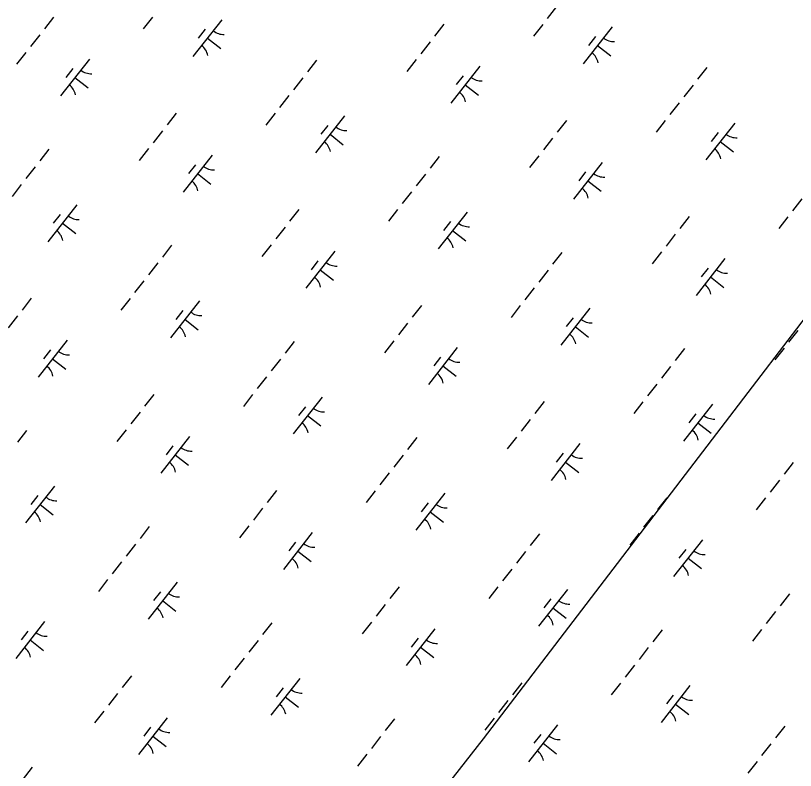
# Model space of a CAD drawing. Extents: x 3896831 to 3918110, y 171006 to 193349.
# Drawn here: x 3906045 to 3906878, y 181560 to 182365 of the extents above; entities that cross this region are included whole.
import ezdxf

# ---------------------------------------------------------------- set-up
doc = ezdxf.new("R2010")
doc.units = 0
doc.layers.add('V-UTIL-LINE', color=7, linetype='Continuous')
doc.layers.add('V-WETL-SWMP', color=7, linetype='Continuous')

msp = doc.modelspace()

# ---------------------------------------------------------------- linework, layer by layer
at = {"layer": 'V-UTIL-LINE'}
msp.add_lwpolyline([(3911670.46, 187980.28), (3909726.08, 186106.61), (3909690.73, 186047.69), (3909490.4, 185423.13), (3908571.24, 184256.5), (3908123.44, 183643.73), (3907157.15, 182394.62), (3906544.37, 181593.3), (3906120.15, 181051.23), (3905460.24, 180002.44), (3904670.7, 178765.11), (3903951.87, 177622.05), (3903445.16, 176832.52), (3902962.01, 176054.77), (3902855.95, 175866.22)], dxfattribs=at)
at = {"layer": 'V-WETL-SWMP'}
for p, q in [((3906622.87, 182374.64), (3906613, 182362.05)), ((3906085.96, 182363.58), (3906076.09, 182350.99)), ((3906191.43, 182363.45), (3906181.56, 182350.86)), ((3906265.56, 182360.71), (3906234.72, 182321.36)), ((3906502.61, 182355.88), (3906492.74, 182343.29)), ((3906608.07, 182355.75), (3906598.2, 182343.16)), ((3906247.77, 182350.52), (3906240.36, 182341.07)), ((3906682.2, 182353.01), (3906651.36, 182313.66)), ((3906071.16, 182344.69), (3906061.29, 182332.1)), ((3906250.14, 182341.04), (3906264.31, 182329.93)), ((3906664.41, 182342.82), (3906657.01, 182333.37)), ((3906487.8, 182336.99), (3906477.93, 182324.4)), ((3906666.78, 182333.34), (3906680.95, 182322.23)), ((3906056.35, 182325.8), (3906046.48, 182313.21)), ((3906124.17, 182318.76), (3906093.33, 182279.41)), ((3906366.76, 182317.51), (3906356.89, 182304.92)), ((3906473, 182318.1), (3906463.13, 182305.51)), ((3906106.38, 182308.57), (3906098.97, 182299.13)), ((3906540.81, 182311.06), (3906509.97, 182271.71)), ((3906783.4, 182309.81), (3906773.53, 182297.22)), ((3906108.75, 182299.09), (3906122.92, 182287.98)), ((3906351.95, 182298.62), (3906342.08, 182286.03)), ((3906523.02, 182300.87), (3906515.62, 182291.43)), ((3906525.39, 182291.39), (3906539.56, 182280.28)), ((3906768.6, 182290.92), (3906758.73, 182278.33)), ((3906337.15, 182279.73), (3906327.28, 182267.14)), ((3906753.79, 182272.03), (3906743.92, 182259.44)), ((3906216.88, 182260.97), (3906207.01, 182248.38)), ((3906322.34, 182260.84), (3906312.47, 182248.25)), ((3906396.48, 182258.11), (3906365.64, 182218.75)), ((3906378.69, 182247.91), (3906371.28, 182238.47)), ((3906633.52, 182253.27), (3906623.65, 182240.68)), ((3906738.99, 182253.14), (3906729.12, 182240.55)), ((3906813.12, 182250.41), (3906782.28, 182211.05)), ((3906202.08, 182242.08), (3906192.21, 182229.49)), ((3906795.33, 182240.21), (3906787.93, 182230.77)), ((3906381.06, 182238.43), (3906395.22, 182227.32)), ((3906618.72, 182234.38), (3906608.85, 182221.79)), ((3906797.7, 182230.73), (3906811.87, 182219.62)), ((3906081.03, 182222.6), (3906071.17, 182210.01)), ((3906187.27, 182223.19), (3906177.4, 182210.6)), ((3906255.09, 182216.16), (3906224.24, 182176.8)), ((3906497.68, 182214.9), (3906487.81, 182202.31)), ((3906603.91, 182215.49), (3906594.04, 182202.9)), ((3906237.29, 182205.96), (3906229.89, 182196.52)), ((3906671.73, 182208.46), (3906640.89, 182169.1)), ((3906066.23, 182203.71), (3906056.36, 182191.12)), ((3906653.94, 182198.26), (3906646.54, 182188.82)), ((3906239.67, 182196.48), (3906253.83, 182185.38)), ((3906482.87, 182196.01), (3906473, 182183.42)), ((3906656.31, 182188.78), (3906670.48, 182177.68)), ((3906051.43, 182184.82), (3906041.56, 182172.23)), ((3906468.07, 182177.12), (3906458.2, 182164.53)), ((3906884.71, 182169.42), (3906874.84, 182156.83)), ((3906110.75, 182163.2), (3906079.91, 182123.84)), ((3906347.8, 182158.36), (3906337.93, 182145.77)), ((3906453.26, 182158.23), (3906443.39, 182145.64)), ((3906527.4, 182155.5), (3906496.55, 182116.14)), ((3906092.96, 182153), (3906085.56, 182143.56)), ((3906764.44, 182150.66), (3906754.57, 182138.07)), ((3906869.91, 182150.53), (3906860.04, 182137.94)), ((3906095.33, 182143.52), (3906109.5, 182132.42)), ((3906333, 182139.47), (3906323.13, 182126.88)), ((3906509.6, 182145.3), (3906502.2, 182135.86)), ((3906511.98, 182135.82), (3906526.14, 182124.72)), ((3906749.64, 182131.77), (3906739.77, 182119.18)), ((3906211.95, 182119.99), (3906202.08, 182107.4)), ((3906318.19, 182120.58), (3906308.32, 182107.99)), ((3906386.01, 182113.55), (3906355.16, 182074.19)), ((3906628.6, 182112.29), (3906618.73, 182099.7)), ((3906734.83, 182112.88), (3906724.96, 182100.29)), ((3906802.65, 182105.85), (3906771.81, 182066.49)), ((3906197.15, 182101.1), (3906187.28, 182088.51)), ((3906368.21, 182103.35), (3906360.81, 182093.91)), ((3906370.58, 182093.87), (3906384.75, 182082.77)), ((3906613.79, 182093.4), (3906603.92, 182080.81)), ((3906784.86, 182095.65), (3906777.45, 182086.21)), ((3906182.34, 182082.21), (3906172.47, 182069.62)), ((3906787.23, 182086.17), (3906801.39, 182075.07)), ((3906598.99, 182074.51), (3906589.12, 182061.92)), ((3906062.08, 182063.45), (3906052.21, 182050.86)), ((3906167.54, 182063.32), (3906157.67, 182050.73)), ((3906241.67, 182060.59), (3906210.83, 182021.23)), ((3906478.72, 182055.75), (3906468.85, 182043.16)), ((3906584.18, 182055.62), (3906574.31, 182043.03)), ((3906223.88, 182050.39), (3906216.48, 182040.95)), ((3906658.32, 182052.89), (3906627.47, 182013.53)), ((3906047.27, 182044.56), (3906037.4, 182031.97)), ((3906226.25, 182040.91), (3906240.42, 182029.81)), ((3906640.52, 182042.69), (3906633.12, 182033.25)), ((3906463.91, 182036.86), (3906454.04, 182024.27)), ((3906642.89, 182033.21), (3906657.06, 182022.11)), ((3906880.56, 182029.16), (3906870.69, 182016.57)), ((3906100.28, 182018.64), (3906069.44, 181979.29)), ((3906342.87, 182017.38), (3906333, 182004.79)), ((3906449.11, 182017.98), (3906439.24, 182005.38)), ((3906082.49, 182008.44), (3906075.09, 181999)), ((3906516.93, 182010.94), (3906486.08, 181971.59)), ((3906759.51, 182009.68), (3906749.64, 181997.09)), ((3906865.75, 182010.28), (3906855.88, 181997.68)), ((3906084.86, 181998.96), (3906099.03, 181987.86)), ((3906328.07, 181998.49), (3906318.2, 181985.9)), ((3906499.13, 182000.74), (3906491.73, 181991.3)), ((3906501.5, 181991.26), (3906515.67, 181980.16)), ((3906744.71, 181990.79), (3906734.84, 181978.2)), ((3906313.26, 181979.6), (3906303.39, 181967.01)), ((3906729.91, 181971.9), (3906720.04, 181959.31)), ((3906192.99, 181960.85), (3906183.12, 181948.25)), ((3906298.46, 181960.71), (3906288.59, 181948.12)), ((3906372.59, 181957.98), (3906341.75, 181918.63)), ((3906354.8, 181947.78), (3906347.4, 181938.34)), ((3906609.64, 181953.15), (3906599.77, 181940.55)), ((3906715.1, 181953.01), (3906705.23, 181940.42)), ((3906789.23, 181950.28), (3906758.39, 181910.93)), ((3906178.19, 181941.96), (3906168.32, 181929.36)), ((3906771.44, 181940.08), (3906764.04, 181930.64)), ((3906357.17, 181938.3), (3906371.34, 181927.2)), ((3906594.83, 181934.26), (3906584.96, 181921.66)), ((3906057.15, 181922.47), (3906047.28, 181909.88)), ((3906163.38, 181923.07), (3906153.51, 181910.47)), ((3906773.81, 181930.6), (3906787.98, 181919.5)), ((3906231.2, 181916.03), (3906200.36, 181876.68)), ((3906473.79, 181914.77), (3906463.92, 181902.18)), ((3906580.03, 181915.37), (3906570.16, 181902.77)), ((3906213.41, 181905.84), (3906206.01, 181896.39)), ((3906647.84, 181908.33), (3906617, 181868.98)), ((3906630.05, 181898.14), (3906622.65, 181888.69)), ((3906215.78, 181896.35), (3906229.95, 181885.25)), ((3906458.99, 181895.89), (3906449.12, 181883.29)), ((3906632.42, 181888.65), (3906646.59, 181877.55)), ((3906875.63, 181888.19), (3906865.76, 181875.59)), ((3906444.18, 181877), (3906434.31, 181864.4)), ((3906860.82, 181869.3), (3906850.95, 181856.7)), ((3906086.87, 181863.07), (3906056.02, 181823.72)), ((3906323.91, 181858.24), (3906314.04, 181845.64)), ((3906429.38, 181858.11), (3906419.51, 181845.51)), ((3906069.07, 181852.88), (3906061.67, 181843.43)), ((3906503.51, 181855.37), (3906472.67, 181816.02)), ((3906740.56, 181850.54), (3906730.69, 181837.94)), ((3906846.02, 181850.41), (3906836.15, 181837.81)), ((3906071.44, 181843.39), (3906085.61, 181832.29)), ((3906309.11, 181839.35), (3906299.24, 181826.75)), ((3906485.72, 181845.18), (3906478.31, 181835.73)), ((3906488.09, 181835.69), (3906502.25, 181824.59)), ((3906725.75, 181831.65), (3906715.88, 181819.05)), ((3906188.07, 181819.87), (3906178.2, 181807.27)), ((3906294.3, 181820.46), (3906284.43, 181807.86)), ((3906362.12, 181813.42), (3906331.28, 181774.07)), ((3906604.71, 181812.17), (3906594.84, 181799.57)), ((3906710.95, 181812.76), (3906701.08, 181800.16)), ((3906173.26, 181800.98), (3906163.39, 181788.38)), ((3906344.33, 181803.23), (3906336.92, 181793.78)), ((3906778.76, 181805.72), (3906747.92, 181766.37)), ((3906346.7, 181793.75), (3906360.86, 181782.64)), ((3906589.9, 181793.28), (3906580.03, 181780.68)), ((3906760.97, 181795.53), (3906753.57, 181786.08)), ((3906158.46, 181782.09), (3906148.59, 181769.49)), ((3906763.34, 181786.05), (3906777.51, 181774.94)), ((3906575.1, 181774.39), (3906565.23, 181761.79)), ((3906143.65, 181763.2), (3906133.78, 181750.6)), ((3906217.79, 181760.46), (3906186.94, 181721.11)), ((3906199.99, 181750.27), (3906192.59, 181740.82)), ((3906454.83, 181755.63), (3906444.96, 181743.04)), ((3906560.29, 181755.5), (3906550.42, 181742.9)), ((3906634.43, 181752.76), (3906603.58, 181713.41)), ((3906871.47, 181747.93), (3906861.6, 181735.34)), ((3906202.36, 181740.79), (3906216.53, 181729.68)), ((3906616.63, 181742.57), (3906609.23, 181733.12)), ((3906440.03, 181736.74), (3906430.16, 181724.15)), ((3906619.01, 181733.09), (3906633.17, 181721.98)), ((3906856.67, 181729.04), (3906846.8, 181716.45)), ((3906076.39, 181718.51), (3906045.55, 181679.16)), ((3906318.98, 181717.26), (3906309.11, 181704.66)), ((3906425.22, 181717.85), (3906415.35, 181705.26)), ((3906058.6, 181708.32), (3906051.2, 181698.87)), ((3906493.04, 181710.81), (3906462.19, 181671.46)), ((3906735.63, 181709.56), (3906725.76, 181696.96)), ((3906841.86, 181710.15), (3906831.99, 181697.56)), ((3906060.97, 181698.84), (3906075.14, 181687.73)), ((3906304.18, 181698.37), (3906294.31, 181685.78)), ((3906475.24, 181700.62), (3906467.84, 181691.17)), ((3906477.62, 181691.14), (3906491.78, 181680.03)), ((3906720.82, 181690.67), (3906710.95, 181678.08)), ((3906289.37, 181679.48), (3906279.5, 181666.89)), ((3906706.02, 181671.78), (3906696.15, 181659.19)), ((3906169.11, 181660.72), (3906159.24, 181648.13)), ((3906274.57, 181660.59), (3906264.7, 181648)), ((3906348.7, 181657.85), (3906317.86, 181618.5)), ((3906330.91, 181647.66), (3906323.51, 181638.21)), ((3906585.75, 181653.02), (3906575.88, 181640.43)), ((3906691.21, 181652.89), (3906681.34, 181640.3)), ((3906765.35, 181650.15), (3906734.5, 181610.8)), ((3906154.3, 181641.83), (3906144.43, 181629.24)), ((3906747.55, 181639.96), (3906740.15, 181630.51)), ((3906333.28, 181638.18), (3906347.45, 181627.07)), ((3906570.94, 181634.13), (3906561.07, 181621.54)), ((3906139.5, 181622.94), (3906129.63, 181610.35)), ((3906749.92, 181630.48), (3906764.09, 181619.37)), ((3906207.31, 181615.9), (3906176.47, 181576.55)), ((3906449.9, 181614.65), (3906440.03, 181602.06)), ((3906556.14, 181615.24), (3906546.27, 181602.65)), ((3906623.96, 181608.2), (3906593.11, 181568.85)), ((3906866.55, 181606.95), (3906856.68, 181594.36)), ((3906189.52, 181605.71), (3906182.12, 181596.27)), ((3906606.16, 181598.01), (3906598.76, 181588.57)), ((3906191.89, 181596.23), (3906206.06, 181585.12)), ((3906435.1, 181595.76), (3906425.23, 181583.17)), ((3906608.53, 181588.53), (3906622.7, 181577.42)), ((3906851.74, 181588.06), (3906841.87, 181575.47)), ((3906420.29, 181576.87), (3906410.42, 181564.28)), ((3906836.94, 181569.17), (3906827.07, 181556.58)), ((3906062.98, 181562.95), (3906032.14, 181523.59))]:
    msp.add_line(p, q, dxfattribs=at)
for centre, start, end in [((3906267.36, 182362.63), 231.14028, 272.68394), ((3906684.01, 182354.93), 231.14028, 272.68394), ((3906233.29, 182319.15), 11.14028, 52.68394), ((3906649.93, 182311.45), 11.14028, 52.68394), ((3906125.97, 182320.68), 231.14028, 272.68394), ((3906542.62, 182312.98), 231.14028, 272.68394), ((3906091.9, 182277.2), 11.14028, 52.68394), ((3906508.54, 182269.5), 11.14028, 52.68394), ((3906398.28, 182260.02), 231.14028, 272.68394), ((3906364.2, 182216.54), 11.14028, 52.68394), ((3906814.93, 182252.32), 231.14028, 272.68394), ((3906780.85, 182208.84), 11.14028, 52.68394), ((3906256.89, 182218.07), 231.14028, 272.68394), ((3906673.53, 182210.37), 231.14028, 272.68394), ((3906222.81, 182174.59), 11.14028, 52.68394), ((3906639.46, 182166.89), 11.14028, 52.68394), ((3906112.56, 182165.11), 231.14028, 272.68394), ((3906529.2, 182157.41), 231.14028, 272.68394), ((3906078.48, 182121.63), 11.14028, 52.68394), ((3906495.12, 182113.93), 11.14028, 52.68394), ((3906387.81, 182115.46), 231.14028, 272.68394), ((3906804.45, 182107.76), 231.14028, 272.68394), ((3906353.73, 182071.98), 11.14028, 52.68394), ((3906770.38, 182064.28), 11.14028, 52.68394), ((3906243.48, 182062.5), 231.14028, 272.68394), ((3906660.12, 182054.8), 231.14028, 272.68394), ((3906209.4, 182019.02), 11.14028, 52.68394), ((3906626.04, 182011.33), 11.14028, 52.68394), ((3906102.09, 182020.56), 231.14028, 272.68394), ((3906518.73, 182012.86), 231.14028, 272.68394), ((3906068.01, 181977.08), 11.14028, 52.68394), ((3906484.65, 181969.38), 11.14028, 52.68394), ((3906374.4, 181959.9), 231.14028, 272.68394), ((3906791.04, 181952.2), 231.14028, 272.68394), ((3906340.32, 181916.42), 11.14028, 52.68394), ((3906756.96, 181908.72), 11.14028, 52.68394), ((3906233, 181917.95), 231.14028, 272.68394), ((3906649.65, 181910.25), 231.14028, 272.68394), ((3906198.93, 181874.47), 11.14028, 52.68394), ((3906615.57, 181866.77), 11.14028, 52.68394), ((3906088.67, 181864.99), 231.14028, 272.68394), ((3906505.31, 181857.29), 231.14028, 272.68394), ((3906054.59, 181821.51), 11.14028, 52.68394), ((3906471.24, 181813.81), 11.14028, 52.68394), ((3906363.92, 181815.34), 231.14028, 272.68394), ((3906780.57, 181807.64), 231.14028, 272.68394), ((3906329.85, 181771.86), 11.14028, 52.68394), ((3906746.49, 181764.16), 11.14028, 52.68394), ((3906219.59, 181762.38), 231.14028, 272.68394), ((3906636.23, 181754.68), 231.14028, 272.68394), ((3906185.51, 181718.9), 11.14028, 52.68394), ((3906602.15, 181711.2), 11.14028, 52.68394), ((3906078.2, 181720.43), 231.14028, 272.68394), ((3906494.84, 181712.73), 231.14028, 272.68394), ((3906044.12, 181676.95), 11.14028, 52.68394), ((3906460.76, 181669.25), 11.14028, 52.68394), ((3906350.51, 181659.77), 231.14028, 272.68394), ((3906767.15, 181652.07), 231.14028, 272.68394), ((3906316.43, 181616.29), 11.14028, 52.68394), ((3906733.07, 181608.59), 11.14028, 52.68394), ((3906209.12, 181617.82), 231.14028, 272.68394), ((3906625.76, 181610.12), 231.14028, 272.68394), ((3906175.04, 181574.34), 11.14028, 52.68394), ((3906591.68, 181566.64), 11.14028, 52.68394)]:
    msp.add_arc(centre, 17.62, start, end, dxfattribs=at)

doc.saveas('drawing.dxf')
